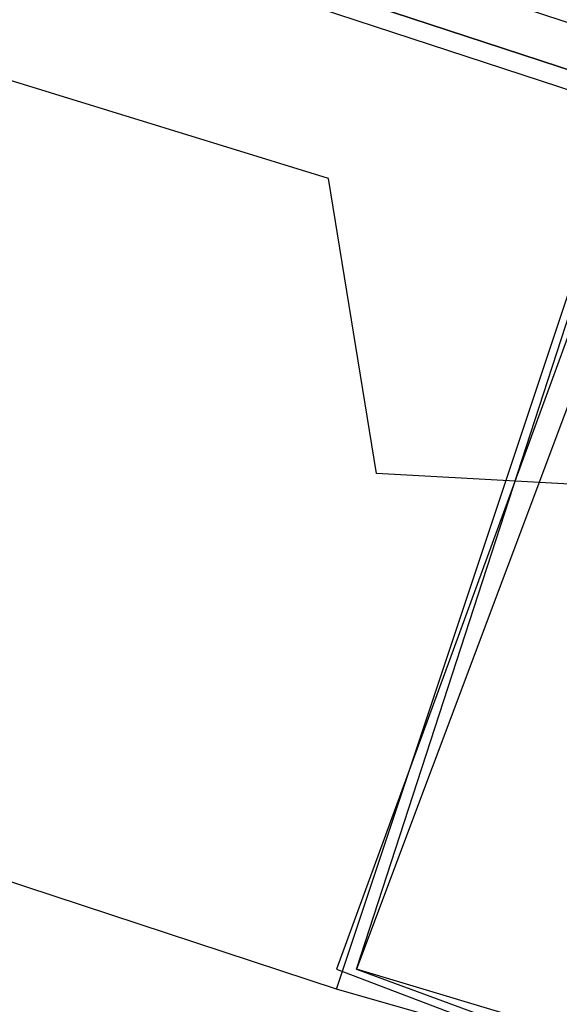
# Model space of a CAD drawing. Header units: feet. Extents: x -79 to 198, y -22 to 181.
# Tile 944 of 982: x 122.643 to 123.001, y 147.541 to 148.194. Entities that reach past the tile are written whole.
import ezdxf

# ---------------------------------------------------------------- set-up
doc = ezdxf.new("R2010")
doc.units = ezdxf.units.FT
doc.layers.add('A-AREA-UNIDAD', color=30, linetype='CONTINUOUS')
doc.layers.add('A-LINEA', color=7, linetype='CONTINUOUS')

msp = doc.modelspace()

# ---------------------------------------------------------------- linework, layer by layer
at = {"layer": 'A-AREA-UNIDAD'}
msp.add_lwpolyline([(137.088, 126.2044), (136.16, 134.0622), (134.688, 143.2533), (134.048, 143.2889), (134, 143.5378), (130.912, 144.9422), (130.4, 144.9422), (130.208, 145.2622), (127.168, 146.4889), (126.672, 146.4889), (126.64, 146.7022), (123.52, 147.8578), (122.88, 147.8933), (122.848, 148.0889), (115.808, 150.2578)], dxfattribs=at)
at = {"layer": 'A-LINEA'}
msp.add_line((122.8533, 147.5511), (119.3333, 148.7111), dxfattribs=at)
msp.add_line((122.8533, 147.5511), (119.3333, 148.7111), dxfattribs=at)
for points in [[(123.1733, 148.1378), (119.4267, 149.3644), (119.4133, 149.3644), (119.4133, 149.3511), (119.4133, 149.3378), (123.16, 148.1111), (123.16, 148.1244), (123.1733, 148.1378)], [(123.1733, 148.1378), (119.4267, 149.3644), (119.4133, 149.3644), (119.4133, 149.3511), (119.4133, 149.3378), (123.16, 148.1111), (123.16, 148.1244), (123.1733, 148.1378)], [(123.16, 148.1111), (119.4133, 149.3378), (119.4133, 149.3244), (123.16, 148.0978), (123.16, 148.1111)], [(123.16, 148.1111), (119.4133, 149.3378), (119.4133, 149.3244), (123.16, 148.0978), (123.16, 148.1111)], [(122.8533, 147.5644), (123.1333, 147.4578), (123.3333, 148.0044), (123.0533, 148.1111), (122.8533, 147.5644)], [(123.1333, 147.4711), (122.8533, 147.5511), (123.04, 148.1111), (123.32, 148.0178), (123.1333, 147.4711)], [(122.8533, 147.5644), (123.1333, 147.4578), (123.3333, 148.0044), (123.0533, 148.1111), (122.8533, 147.5644)], [(123.1333, 147.4711), (122.8533, 147.5511), (123.04, 148.1111), (123.32, 148.0178), (123.1333, 147.4711)], [(122.8667, 147.5644), (123.12, 147.4711), (123.32, 148.0044), (123.0667, 148.0978), (122.8667, 147.5644)], [(123.1333, 147.4844), (122.8667, 147.5644), (123.04, 148.0978), (123.3067, 148.0178), (123.1333, 147.4844)], [(122.8667, 147.5644), (123.12, 147.4711), (123.32, 148.0044), (123.0667, 148.0978), (122.8667, 147.5644)], [(123.1333, 147.4844), (122.8667, 147.5644), (123.04, 148.0978), (123.3067, 148.0178), (123.1333, 147.4844)]]:
    msp.add_lwpolyline(points, dxfattribs=at)

doc.saveas('drawing.dxf')
